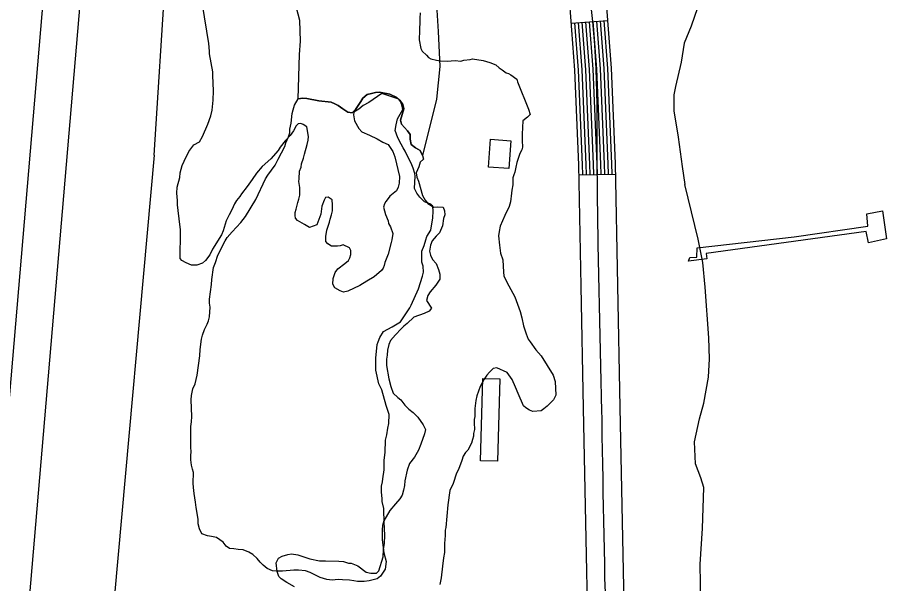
# Model space of a CAD drawing. Extents: x 3161564 to 3199464, y 849354 to 874788.
# Drawn here: x 3174517 to 3175228, y 863015 to 863478 of the extents above; entities that cross this region are included whole.
import ezdxf

# ---------------------------------------------------------------- set-up
doc = ezdxf.new("R2010")
doc.units = 0
for name, color, linetype in [('V-BLDG-OTLN', 7, 'Continuous'), ('V-CHAN-DOCK', 7, 'Continuous'), ('V-LEVE-TOET', 7, 'Continuous'), ('V-ROAD-CNTR', 7, 'Continuous'), ('V-SITE-VEGE', 7, 'Continuous'), ('V-SURV-LINE', 7, 'Continuous'), ('V-TOPO-SHOR', 7, 'Continuous'), ('V-WETL-SWMP', 7, 'Continuous')]:
    doc.layers.add(name, color=color, linetype=linetype)

msp = doc.modelspace()

# ---------------------------------------------------------------- linework, layer by layer
at = {"layer": 'V-BLDG-OTLN'}
for points in [[(3174902.52, 863355.67), (3174904.18, 863378.44), (3174920.73, 863377.24), (3174919.08, 863354.47)], [(3174895.86, 863115.71), (3174897.75, 863182.95), (3174911.66, 863182.56), (3174909.76, 863115.32)]]:
    msp.add_lwpolyline(points, close=True, dxfattribs=at)
at = {"layer": 'V-CHAN-DOCK'}
msp.add_lwpolyline([(3175067.04, 863281.72), (3175072.68, 863282.13), (3175073.14, 863289.74), (3175152.33, 863298.86), (3175212.62, 863307.47), (3175211.63, 863317.6), (3175224.43, 863320.03), (3175227.86, 863297.11), (3175213.06, 863293.88), (3175211.22, 863303.19), (3175080.36, 863285.15), (3175080.94, 863280.67), (3175066, 863278.92), (3175067.04, 863281.72)], dxfattribs=at)
at = {"layer": 'V-LEVE-TOET'}
for points in [[(3174629.13, 863365.37), (3174638.77, 863515.17)], [(3174629.13, 863365.37), (3174596.87, 863005.69), (3174583.33, 862865.96), (3174583.41, 862815.14)]]:
    msp.add_lwpolyline(points, dxfattribs=at)
at = {"layer": 'V-ROAD-CNTR'}
for p, q in [((3174970.15, 863473.47), (3175000.06, 863475.71)), ((3174976.53, 863349.5), (3175006.52, 863350.05))]:
    msp.add_line(p, q, dxfattribs=at)
for points in [[(3174819.88, 862782.61), (3174848.91, 862790.64), (3174870.45, 862797.61), (3174897.73, 862807.96), (3174923.92, 862820.7), (3174940.26, 862830.87), (3174950.76, 862839.31), (3174964.33, 862854.61), (3174968.97, 862862.39), (3174972.64, 862871.23), (3174978.98, 862895.55), (3174983.52, 862933.33), (3174983.98, 862972.04), (3174981.97, 863065.26), (3174980.03, 863158.75), (3174978.2, 863258.29), (3174976.38, 863357.63), (3174973.05, 863434.84), (3174967.3, 863511.44)], [(3174846.32, 862758.8), (3174857.54, 862761.9), (3174880.39, 862769.3), (3174909.64, 862780.39), (3174938.45, 862794.41), (3174957.64, 862806.36), (3174971.52, 862817.5), (3174988.64, 862836.81), (3174995.84, 862848.87), (3175001.15, 862861.65), (3175008.52, 862889.95), (3175013.5, 862931.35), (3175013.98, 862972.19), (3175011.96, 863065.89), (3175010.02, 863159.33), (3175008.2, 863258.84), (3175006.37, 863358.55), (3175003, 863436.61), (3174997.11, 863515.07)], [(3174988.53, 863349.72), (3174988.37, 863358), (3174985.03, 863435.55), (3174982.11, 863474.37)], [(3174991.52, 863349.77), (3174991.37, 863358.09), (3174988.02, 863435.73), (3174985.1, 863474.59)], [(3174994.52, 863349.83), (3174994.37, 863358.18), (3174991.02, 863435.9), (3174988.1, 863474.82)], [(3174997.52, 863349.88), (3174997.37, 863358.27), (3174994.01, 863436.08), (3174991.09, 863475.04)], [(3175000.52, 863349.94), (3175000.37, 863358.36), (3174997.01, 863436.26), (3174994.08, 863475.27)], [(3175003.52, 863350), (3175003.37, 863358.46), (3175000, 863436.44), (3174997.07, 863475.49)], [(3174979.53, 863349.55), (3174979.38, 863357.72), (3174976.04, 863435.02), (3174973.14, 863473.69)], [(3174982.53, 863349.61), (3174982.38, 863357.81), (3174979.04, 863435.2), (3174976.13, 863473.92)], [(3174985.53, 863349.66), (3174985.37, 863357.9), (3174982.03, 863435.37), (3174979.12, 863474.14)]]:
    msp.add_lwpolyline(points, dxfattribs=at)
for points in [[(3174830.73, 862770.05), (3174875.42, 862783.46), (3174931.18, 862807.56), (3174986.89, 862866.44), (3174998.98, 862972.11), (3174995.02, 863159.04), (3174991.37, 863358.09), (3174982.2, 863513.25), (3174954.86, 863634.88), (3174957.14, 863792.53), (3174939.5, 863940.58), (3174953.82, 864082.65), (3174963.95, 864249.95), (3174962.55, 864310.36)], [(3174841.1, 862738.01), (3174792.5, 862778.8), (3174708.16, 862797.88), (3174624.76, 862808.62), (3174561.38, 862862.99), (3174533.02, 862928.7), (3174494.9, 863018.3), (3174464.02, 863105.63), (3174443.04, 863164.02), (3174410.32, 863195.5), (3174398.78, 863203.43)]]:
    msp.add_spline(points, degree=3, dxfattribs=at)
at = {"layer": 'V-SITE-VEGE'}
for points in [[(3174775.06, 863324.88), (3174774.76, 863328.97), (3174771.46, 863331.25), (3174769.23, 863330.92), (3174768.08, 863328.71), (3174766.14, 863323.92), (3174765.29, 863317.26), (3174762.18, 863308.41), (3174756.21, 863306.28), (3174752.17, 863308.94), (3174746.29, 863312.01), (3174744.83, 863313.89), (3174744.5, 863316.12), (3174744.54, 863318.71), (3174745.33, 863321.3), (3174746.53, 863326.84), (3174747.32, 863329.42), (3174748.12, 863332.75), (3174748.22, 863339.05), (3174747.56, 863343.89), (3174747.6, 863346.11), (3174748.07, 863352.41), (3174749.24, 863355.73), (3174749.65, 863358.32), (3174751.22, 863363.11), (3174752.01, 863366.44), (3174754.37, 863374.19), (3174755.17, 863377.88), (3174755.22, 863380.85), (3174753.87, 863388.66), (3174750.93, 863390.56), (3174749.09, 863391.34), (3174746.86, 863391), (3174745.35, 863389.54), (3174743.06, 863385.5), (3174740.4, 863381.47), (3174736.24, 863377.08), (3174732.08, 863371.96), (3174730.55, 863369.39), (3174724.5, 863362.44), (3174717.35, 863356.26), (3174712.81, 863350.77), (3174709.38, 863345.63), (3174705.21, 863339.77), (3174700.66, 863333.91), (3174699.14, 863331.71), (3174696.49, 863328.41), (3174694.96, 863325.84), (3174692.65, 863320.69), (3174690.36, 863316.64), (3174688.05, 863311.86), (3174685.69, 863303.74), (3174684.15, 863300.43), (3174676.91, 863288.68), (3174674.61, 863283.9), (3174671.2, 863279.5), (3174668.56, 863277.32), (3174664.08, 863275.54), (3174659.63, 863275.62), (3174655.21, 863277.54), (3174651.91, 863279.45), (3174650.45, 863280.96), (3174650.5, 863284.3), (3174650.76, 863299.5), (3174650.84, 863304.69), (3174650.17, 863308.78), (3174648.21, 863324.76), (3174648.27, 863328.47), (3174647.63, 863334.42), (3174648.08, 863339.23), (3174650.07, 863347.36), (3174650.5, 863351.06), (3174652.08, 863356.97), (3174653.63, 863360.65), (3174657.47, 863368.38), (3174661.64, 863373.87), (3174666.13, 863376.4), (3174668.8, 863380.8), (3174673.04, 863390.75), (3174675.39, 863397.75), (3174676.57, 863402.19), (3174677.45, 863410.33), (3174677.58, 863418.12), (3174677.05, 863430.74), (3174677.1, 863433.7), (3174674.37, 863448.21), (3174674.41, 863450.44), (3174673.77, 863456.75), (3174668.6, 863488.69)], [(3174846.68, 863481.76), (3174846.3, 863477.54), (3174846.01, 863465.16), (3174845.65, 863462.07), (3174845.88, 863459.81), (3174847.13, 863452.74), (3174848.2, 863450.47), (3174851.79, 863447.29), (3174853.43, 863445.28), (3174855.37, 863444.11), (3174859.86, 863443.16), (3174863.22, 863442.51), (3174868.57, 863442.39), (3174875.33, 863442.8), (3174879.83, 863442.41), (3174882.38, 863443.2), (3174887.46, 863443.64), (3174889.44, 863444.16), (3174898.14, 863442.83), (3174903.46, 863441.3), (3174908.47, 863439.21), (3174911.24, 863436.9), (3174913.73, 863435.15), (3174916.77, 863432.82), (3174918.73, 863432.22), (3174920.67, 863431.04), (3174925.5, 863427.72), (3174926.21, 863425.48), (3174935.11, 863403.08), (3174936.52, 863398.61), (3174934.26, 863396.42), (3174930.5, 863393.51), (3174929.95, 863382.77), (3174929.86, 863377.57), (3174930.14, 863372.01), (3174929.73, 863369.79), (3174928.2, 863366.85), (3174925.48, 863359.47), (3174924.68, 863355.78), (3174923.87, 863351.71), (3174923.09, 863349.5), (3174922.31, 863346.92), (3174922.21, 863341.35)], [(3174839.35, 863242.96), (3174845.13, 863256.21), (3174848.64, 863266.54), (3174849.44, 863269.87), (3174849.15, 863274.69), (3174848.09, 863278.05), (3174847.87, 863286.95), (3174849.8, 863291.74), (3174851.36, 863296.17), (3174852.15, 863299.12), (3174855.21, 863304.26), (3174856.85, 863314.25), (3174857.32, 863319.81), (3174857.01, 863323.89), (3174854.45, 863325.79), (3174850.02, 863327.35), (3174846.38, 863331.12), (3174843.84, 863334.5), (3174842.05, 863338.23), (3174842.58, 863348.24), (3174842.25, 863350.47), (3174840.84, 863354.95), (3174839.77, 863357.56), (3174834.39, 863368.78), (3174832.58, 863371.4), (3174831.15, 863374.39), (3174828.27, 863379.63), (3174826.14, 863385.6), (3174826.96, 863390.41), (3174828.16, 863395.21), (3174832.36, 863402.93), (3174831.69, 863406.65), (3174830.62, 863409.27), (3174829.16, 863411.15), (3174825.11, 863412.7), (3174815.15, 863415.83), (3174804.64, 863408.59), (3174800.15, 863406.07), (3174796.39, 863403.16), (3174792.27, 863400.63), (3174792.23, 863398.41), (3174792.89, 863393.57), (3174796.5, 863387.21), (3174799.05, 863384.57), (3174805.31, 863381.87), (3174811.57, 863378.8), (3174815.97, 863376.13), (3174820.39, 863374.2), (3174824.38, 863368.57), (3174825.78, 863364.1), (3174829.6, 863348.09), (3174829.51, 863342.52), (3174828.71, 863339.2), (3174827.18, 863336.26), (3174821.91, 863331.89), (3174820.4, 863330.06), (3174818.5, 863327.5), (3174817.36, 863325.66), (3174816.57, 863323.08), (3174818.33, 863317.12), (3174820.47, 863311.89), (3174820.8, 863309.66), (3174822.24, 863307.04), (3174824.37, 863301.44), (3174823.55, 863296.26), (3174822.77, 863294.05), (3174820.38, 863284.44), (3174817.67, 863277.81), (3174817.26, 863275.22), (3174816.48, 863273.01), (3174814.97, 863271.18), (3174808.95, 863266.09), (3174802.95, 863262.48), (3174797.33, 863258.86), (3174787.61, 863254.2), (3174783.89, 863253.52), (3174781.31, 863254.68), (3174776.9, 863256.98), (3174775.09, 863259.97), (3174775.55, 863264.79), (3174777.11, 863269.58), (3174779.38, 863272.51), (3174785.02, 863276.87), (3174788.03, 863279.42), (3174789.18, 863281.62), (3174789.96, 863284.21), (3174790.02, 863287.54), (3174788.94, 863289.79), (3174783.79, 863292.1), (3174781.18, 863291.4), (3174778.95, 863291.07), (3174774.13, 863291.15), (3174771.19, 863293.05), (3174769.37, 863294.93), (3174769.44, 863299.01), (3174770.27, 863304.19), (3174772.6, 863310.83), (3174773.01, 863313.05), (3174774.19, 863316.74), (3174774.98, 863320.06), (3174775.06, 863324.88)], [(3174922.21, 863341.35), (3174921.4, 863336.92), (3174921.35, 863334.32), (3174920.5, 863327.29), (3174919.32, 863323.6), (3174915.86, 863316.24), (3174912.01, 863307.4), (3174911.19, 863302.96), (3174910.76, 863299.63), (3174911.38, 863291.83), (3174912.38, 863285.51), (3174914.15, 863279.92), (3174914.72, 863269.89), (3174915.04, 863266.92), (3174917.55, 863261.68), (3174924.03, 863249.71), (3174928.28, 863237.77), (3174929.68, 863232.55), (3174931.05, 863225.85), (3174933.17, 863219.51), (3174934.95, 863215.03), (3174936.4, 863212.78), (3174941.11, 863206.4), (3174945.48, 863201.51), (3174955.23, 863185.77), (3174957, 863180.54), (3174957.56, 863169.41), (3174955.64, 863165.36), (3174950.36, 863160.26), (3174947.73, 863158.07), (3174945.48, 863156.63), (3174938.79, 863156), (3174935.84, 863157.16), (3174932.91, 863159.06), (3174931.08, 863160.57), (3174926.79, 863170.66), (3174924.66, 863175.89), (3174921.79, 863182.24), (3174917.81, 863187.87), (3174909.34, 863191.72), (3174906.36, 863191.03), (3174903.35, 863188.11), (3174901.08, 863185.56), (3174898.8, 863182.25), (3174895.73, 863176.37), (3174893.01, 863168.63), (3174892.21, 863164.93), (3174891.35, 863158.27), (3174891.25, 863151.96), (3174890.84, 863149.37), (3174890.79, 863146.78), (3174891.07, 863141.21), (3174890.27, 863137.89), (3174890.24, 863135.66), (3174889.45, 863133.08), (3174888.66, 863130.12), (3174885.59, 863124.24), (3174883.71, 863122.42), (3174881.81, 863119.48), (3174880.63, 863115.79), (3174877.91, 863108.42), (3174876.38, 863105.48), (3174873.64, 863096.99), (3174870.96, 863091.47), (3174869.28, 863079.63), (3174867.48, 863061.12), (3174867.07, 863058.9), (3174867, 863054.45), (3174866.53, 863048.15), (3174866.4, 863040.73), (3174865.59, 863036.3), (3174864.74, 863029.64), (3174863.83, 863020.01), (3174862.63, 863014.46)], [(3174743.91, 863012.73), (3174737.66, 863016.17), (3174732.89, 863019.21), (3174731.07, 863021.1), (3174729.65, 863025.2), (3174729.03, 863032.26), (3174730.94, 863035.94), (3174733.94, 863037.74), (3174738.42, 863039.15), (3174741.39, 863039.47), (3174746.57, 863038.65), (3174756.53, 863035.51), (3174764.29, 863033.9), (3174769.11, 863033.82), (3174780.24, 863033.64), (3174783.94, 863033.2), (3174788, 863032.02), (3174790.22, 863031.99), (3174795.75, 863029.67), (3174802.34, 863024.74), (3174806.41, 863023.93), (3174810.86, 863023.85), (3174812.74, 863025.68), (3174816.27, 863037.12), (3174816.74, 863043.04), (3174817.57, 863048.22), (3174817.67, 863054.53), (3174817.12, 863065.66), (3174817.16, 863068.63), (3174816.86, 863072.34), (3174816.93, 863076.79), (3174815.54, 863082.38), (3174815.58, 863084.6), (3174814.93, 863090.18), (3174815.01, 863095), (3174815.8, 863098.32), (3174816.22, 863100.91), (3174817.08, 863108.32), (3174817.21, 863116.1), (3174818.06, 863122.4), (3174818.23, 863132.41), (3174819.41, 863136.84), (3174820.24, 863142.39), (3174821.05, 863146.08), (3174821.17, 863153.5), (3174818.7, 863160.96), (3174815.2, 863173.63), (3174812.69, 863178.49), (3174810.28, 863189.66), (3174810.44, 863199.67), (3174811.37, 863210.78), (3174812.15, 863213), (3174813.69, 863216.31), (3174816.74, 863221.45), (3174823.85, 863225.04), (3174830.59, 863229.38), (3174838.2, 863240.75), (3174839.35, 863242.96)]]:
    msp.add_lwpolyline(points, dxfattribs=at)
at = {"layer": 'V-SURV-LINE'}
for points in [[(3174469.94, 862688.6), (3174560.6, 863750.92)], [(3174590.49, 863748.37), (3174499.83, 862686.05)]]:
    msp.add_lwpolyline(points, dxfattribs=at)
at = {"layer": 'V-TOPO-SHOR'}
for points in [[(3175073.24, 863486), (3175068.03, 863471.04), (3175062.45, 863457.08), (3175059.85, 863441.62), (3175055.27, 863421.68), (3175053.91, 863414.94), (3175053.81, 863401.36), (3175055.94, 863390.28), (3175057.58, 863380.31), (3175060.73, 863356.26), (3175062.88, 863341.58)], [(3174730.57, 863362.24), (3174735.87, 863372.63), (3174736.81, 863375.51), (3174739.12, 863380.37), (3174740.07, 863383.7), (3174740.12, 863386.82), (3174741.09, 863391.7), (3174742.11, 863399.49), (3174742.83, 863402.59), (3174743.78, 863406.37), (3174746.99, 863411.66), (3174750.79, 863412.04), (3174753.9, 863411.77), (3174763.9, 863409.82), (3174773.91, 863408.76), (3174776.78, 863407.38), (3174779.66, 863406.21), (3174783.4, 863403.48), (3174787.59, 863400.73), (3174791.14, 863400.23), (3174793.86, 863402.86), (3174797.99, 863409.48), (3174799.81, 863412.12), (3174803.2, 863414.96), (3174806.78, 863416.01), (3174810.14, 863416.63), (3174813.48, 863417.02), (3174821.7, 863415.32), (3174827.45, 863412.55), (3174829.87, 863410.5), (3174832.48, 863406.9), (3174833.31, 863403.32), (3174830.49, 863394.23), (3174831.32, 863390.87), (3174836.36, 863385.44), (3174838.31, 863382.29), (3174838.47, 863378.5), (3174839.29, 863374.25), (3174842.81, 863371.52), (3174846.56, 863369.23), (3174848.5, 863365.18), (3174849.34, 863362.27), (3174846.62, 863359.64), (3174845.45, 863355.88), (3174843.36, 863351.01), (3174843.97, 863347.43), (3174845.26, 863344.29), (3174848.63, 863332.65), (3174850.79, 863328.83), (3174852.97, 863325.89), (3174857.82, 863322.91), (3174861.17, 863323.3), (3174865.4, 863323.01), (3174866.47, 863320.1), (3174866.63, 863316.75), (3174865.69, 863313.65), (3174864.92, 863307.64), (3174862.38, 863302.12), (3174859.66, 863299.27), (3174856.48, 863295.53), (3174855.08, 863291.99), (3174854.11, 863287.1), (3174854.94, 863283.75), (3174856.67, 863280.15), (3174859.73, 863276.98), (3174861.66, 863272.05), (3174862.71, 863268.24), (3174862.64, 863264.23), (3174859.44, 863259.16), (3174854.89, 863253.66), (3174852.84, 863250.8), (3174851.65, 863246.59), (3174855.78, 863240.5), (3174853.96, 863237.86), (3174849.92, 863236.14), (3174841.4, 863232.94), (3174835.97, 863227.91), (3174833.26, 863225.72), (3174830.99, 863223.53), (3174826.46, 863218.71), (3174822.36, 863213.87), (3174820.98, 863210.78), (3174819.78, 863206.12), (3174819.71, 863201.88), (3174818.99, 863198.78), (3174819.13, 863193.43), (3174820.95, 863182.7), (3174822.63, 863176.43), (3174824.55, 863171.05), (3174828.28, 863167.43), (3174830.69, 863165.38), (3174834.19, 863161.09), (3174837.25, 863157.92), (3174841, 863155.18), (3174844.72, 863151.33), (3174849.07, 863145.02), (3174851.01, 863141.2), (3174850.06, 863137.65), (3174847.25, 863129.23), (3174845.16, 863124.36), (3174841.95, 863118.62)], [(3174841.95, 863118.62), (3174837.85, 863113.34), (3174835.98, 863108.03), (3174834.05, 863099.37), (3174833.76, 863095.36), (3174833.03, 863091.59), (3174831.85, 863087.6), (3174830.02, 863084.51), (3174826.39, 863080.56), (3174821.84, 863075.06), (3174816.79, 863066.45), (3174815.84, 863062.68), (3174815.56, 863059.12), (3174815.65, 863051.1), (3174816.81, 863040.38), (3174818.7, 863033.45), (3174817.92, 863026.99), (3174814.26, 863021.26), (3174811.33, 863019.08), (3174804.84, 863017.63), (3174800.82, 863017.03), (3174795.47, 863016.9), (3174792.36, 863017.62), (3174788.81, 863018.12), (3174783.02, 863018.44), (3174779.45, 863018.5), (3174774.55, 863018.13), (3174770.32, 863018.65), (3174765, 863020.3), (3174756.82, 863024.45), (3174752.83, 863025.63), (3174747.05, 863026.17), (3174743.48, 863026.23), (3174734.11, 863025.49), (3174730.1, 863025.34), (3174725.87, 863025.63), (3174721.67, 863027.7), (3174718.38, 863030.43), (3174715.96, 863032.7), (3174713.34, 863035.86), (3174709.83, 863039.04), (3174706.52, 863040.88), (3174701.87, 863042.74), (3174697.86, 863043.03), (3174694.31, 863043.76), (3174690.75, 863044.04), (3174688.1, 863045.86), (3174685.48, 863049.03), (3174680.2, 863052.9), (3174675.98, 863053.87), (3174672.87, 863054.36), (3174668.22, 863056), (3174666.28, 863060.04), (3174665.23, 863064.07), (3174665.07, 863067.86), (3174663.45, 863077.47), (3174663.08, 863081.71), (3174661.86, 863088.86), (3174661.27, 863093.77), (3174661.11, 863097.34), (3174661.25, 863106.03), (3174660.41, 863108.94), (3174659.79, 863112.07), (3174659.2, 863116.53), (3174659.25, 863119.65), (3174659.53, 863123.22), (3174659.14, 863126.56), (3174659.2, 863143.72), (3174659.71, 863147.5), (3174660.01, 863151.95), (3174659.34, 863165.56), (3174659.62, 863169.11), (3174660.83, 863174.44), (3174662.68, 863178.65), (3174664.36, 863185.53), (3174666.63, 863201.53), (3174666.71, 863206.65), (3174667.74, 863215.11), (3174668.69, 863218.43), (3174670.32, 863222.86), (3174672.4, 863227.28), (3174673.56, 863230.16), (3174674.28, 863233.27), (3174674.86, 863241.28), (3174674.47, 863244.63), (3174674.52, 863247.75), (3174676.06, 863259.76), (3174676.35, 863263.76), (3174677.63, 863273.77), (3174679.26, 863277.75), (3174681.36, 863283.73), (3174687.13, 863295.45), (3174688.96, 863298.31), (3174693.04, 863302.93), (3174700.08, 863310.38), (3174703.72, 863315.23), (3174712.42, 863329.12), (3174720.28, 863346.15), (3174722.11, 863349.24), (3174728.04, 863357.38), (3174730.57, 863362.24)], [(3175077.59, 862900.57), (3175080.71, 862919.53), (3175082.01, 862935.88), (3175080.66, 862949.8), (3175078.04, 862966.52), (3175076.06, 862999.59), (3175075.37, 863031.02), (3175077.28, 863060.3), (3175078.57, 863093.83), (3175076.03, 863101.71), (3175071.71, 863113.2), (3175070.9, 863131.21), (3175075, 863149.83), (3175078.4, 863162.73), (3175082.2, 863184.13), (3175082.99, 863199.02), (3175082.5, 863216.2), (3175079.61, 863257.47), (3175077.51, 863277.78), (3175073.76, 863296.8), (3175062.88, 863341.58)]]:
    msp.add_lwpolyline(points, dxfattribs=at)
at = {"layer": 'V-WETL-SWMP'}
msp.add_lwpolyline([(3174859.45, 863497.26), (3174861.27, 863466.53), (3174862.58, 863438.06), (3174859.99, 863411.37), (3174848.5, 863365.18), (3174846.56, 863369.23), (3174842.81, 863371.52), (3174839.29, 863374.25), (3174838.47, 863378.5), (3174838.31, 863382.29), (3174836.36, 863385.44), (3174831.32, 863390.87), (3174830.49, 863394.23), (3174833.31, 863403.32), (3174832.48, 863406.9), (3174829.87, 863410.5), (3174827.45, 863412.55), (3174821.7, 863415.32), (3174813.48, 863417.02), (3174810.14, 863416.63), (3174806.78, 863416.01), (3174803.2, 863414.96), (3174799.81, 863412.12), (3174797.98, 863409.48), (3174793.86, 863402.86), (3174791.15, 863400.23), (3174787.59, 863400.73), (3174783.4, 863403.48), (3174779.66, 863406.21), (3174776.78, 863407.38), (3174773.91, 863408.76), (3174763.9, 863409.82), (3174753.9, 863411.77), (3174750.79, 863412.04), (3174746.99, 863411.66), (3174747.93, 863447.77), (3174748.75, 863458.73), (3174748.3, 863475.63), (3174744.15, 863491.22)], dxfattribs=at)

doc.saveas('drawing.dxf')
